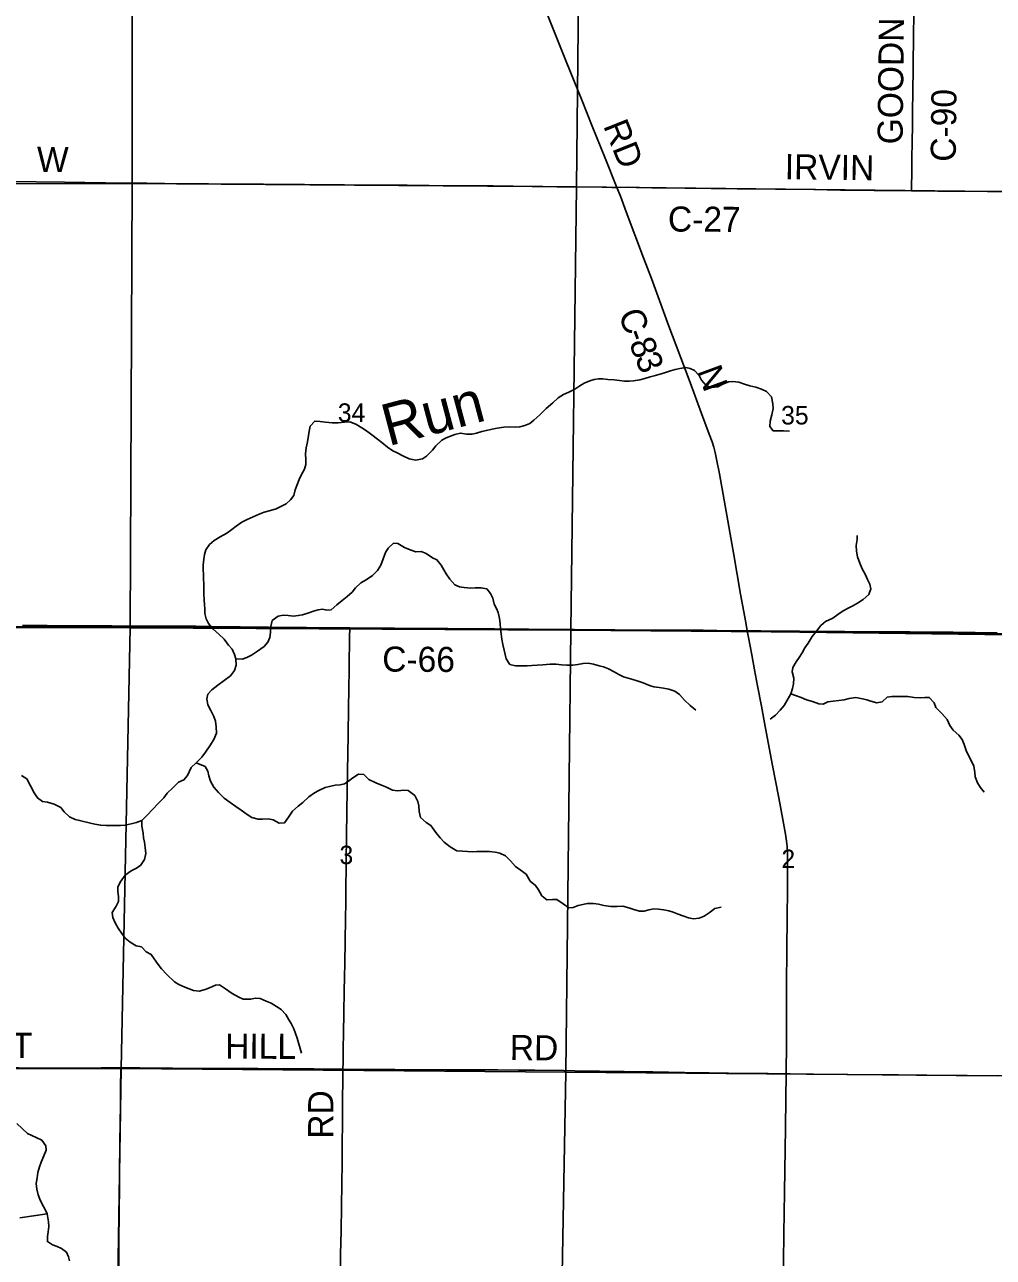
# Model space of a CAD drawing. Extents: x 1584893 to 1934202, y 663575 to 1091909.
# Drawn here: x 1760284 to 1771865, y 956462 to 971203 of the extents above; entities that cross this region are included whole.
import ezdxf

# ---------------------------------------------------------------- set-up
doc = ezdxf.new("R2010")
doc.units = 0
for name, color, linetype in [('GM_X_County_Road', 7, 'Continuous'), ('GM_X_County_Road_Text', 7, 'Continuous'), ('GM_X_Minor_River', 7, 'Continuous'), ('GM_X_Minor_River_Text', 7, 'Continuous'), ('GM_X_Section', 7, 'Continuous'), ('GM_X_Section_Text', 7, 'Continuous'), ('GM_X_Township', 7, 'Continuous'), ('GM_X_Township_Road', 7, 'Continuous'), ('GM_X_Township_Road_Text', 7, 'Continuous')]:
    doc.layers.add(name, color=color, linetype=linetype)

msp = doc.modelspace()

# ---------------------------------------------------------------- linework, layer by layer
at = {"layer": 'GM_X_County_Road'}
for points in [[(1767363, 969257), (1767224, 969607), (1767070, 969987), (1766948, 970292), (1766758, 970764), (1766655, 971023), (1766364, 971755), (1766312, 971893), (1766275, 972001), (1766220, 972173), (1766131, 972455), (1766029, 972784), (1765939, 973065), (1765776, 973582), (1765658, 973957), (1765578, 974207), (1765513, 974410), (1765467, 974551), (1765460, 974568)], [(1770886, 969216), (1770886, 969251), (1770889, 969448), (1770891, 969595), (1770894, 969808), (1770897, 969988), (1770899, 970202), (1770901, 970365), (1770910, 971070), (1770914, 971333), (1770918, 971660), (1770920, 971857), (1770923, 972136), (1770927, 972382), (1770930, 972578), (1770932, 972791), (1770936, 973087), (1770940, 973332), (1770945, 973726), (1770949, 974004), (1770952, 974185), (1770956, 974464), (1770955, 974587)], [(1767363, 969257), (1767488, 969258), (1767783, 969253), (1768177, 969248), (1768801, 969241), (1769720, 969231), (1770037, 969225), (1770440, 969220), (1770693, 969219), (1770886, 969216)], [(1768923, 963954), (1768905, 964053), (1768843, 964392), (1768761, 964861), (1768702, 965200), (1768591, 965830), (1768557, 966008), (1768540, 966088), (1768523, 966152), (1768502, 966214), (1768469, 966307), (1768377, 966553), (1768240, 966922), (1768074, 967368), (1767987, 967598), (1767873, 967906), (1767777, 968168), (1767684, 968413), (1767477, 968966), (1767406, 969150), (1767363, 969257)], [(1770886, 969216), (1770932, 969216), (1771200, 969213), (1771475, 969213), (1771794, 969209), (1772115, 969207), (1772345, 969205), (1772690, 969202), (1772870, 969201), (1773018, 969200), (1773330, 969197), (1773494, 969196), (1773641, 969194), (1773937, 969193), (1774101, 969191), (1774363, 969190), (1774626, 969188), (1774831, 969186)], [(1760259, 964018), (1760374, 964018), (1760554, 964018), (1760931, 964013), (1761112, 964012), (1761325, 964012), (1761621, 964010), (1761932, 964010), (1762330, 964008), (1762502, 964006), (1762638, 964003), (1762860, 964002), (1763198, 963999), (1763655, 963995), (1764033, 963992), (1764170, 963991)], [(1764170, 963991), (1764410, 963988), (1764706, 963987), (1765095, 963984), (1765343, 963982), (1765526, 963980), (1765657, 963980), (1765903, 963977), (1766313, 963973), (1766859, 963970), (1767099, 963968), (1767339, 963966), (1767856, 963961), (1768217, 963961), (1768397, 963961), (1768561, 963959), (1768758, 963956), (1768923, 963954)], [(1769388, 958658), (1769392, 959029), (1769393, 959308), (1769394, 959751), (1769397, 960112), (1769401, 960554), (1769403, 960833), (1769404, 960981), (1769406, 961211), (1769404, 961309), (1769399, 961375), (1769392, 961440), (1769380, 961522), (1769348, 961699), (1769299, 961957), (1769226, 962344), (1769139, 962812), (1769093, 963054), (1769047, 963295), (1769010, 963489), (1768976, 963666), (1768937, 963876), (1768923, 963954)], [(1768923, 963954), (1769086, 963953), (1769251, 963952), (1769546, 963950), (1769841, 963947), (1770087, 963946), (1770383, 963944), (1770867, 963941), (1771233, 963939), (1771384, 963937), (1771909, 963932)], [(1758238, 958728), (1758280, 958728), (1758329, 958728), (1758542, 958729), (1758805, 958728), (1759034, 958728), (1759248, 958727), (1759625, 958727), (1759970, 958728), (1760216, 958727), (1760560, 958726), (1760757, 958726), (1761200, 958728), (1761433, 958729)], [(1761433, 958729), (1761496, 958729), (1761660, 958727), (1762053, 958724), (1762529, 958721), (1763071, 958719), (1763481, 958716), (1763743, 958715), (1764072, 958712), (1764089, 958712)], [(1764089, 958712), (1764367, 958710), (1764711, 958708), (1765319, 958704), (1765581, 958704), (1765942, 958703), (1766188, 958700), (1766385, 958700), (1766729, 958696), (1766861, 958694), (1767156, 958690), (1767451, 958686), (1767796, 958680), (1768173, 958673), (1768468, 958669), (1768698, 958666), (1768960, 958662), (1769174, 958659), (1769338, 958658), (1769388, 958658)], [(1769302, 952374), (1769302, 952417), (1769302, 952487), (1769303, 952533), (1769308, 952844), (1769312, 953123), (1769315, 953337), (1769320, 953730), (1769325, 954009), (1769330, 954436), (1769330, 954518), (1769333, 954632), (1769336, 954846), (1769338, 955125), (1769342, 955305), (1769349, 955781), (1769354, 956076), (1769362, 956749), (1769368, 957241), (1769380, 958012), (1769385, 958356), (1769388, 958658)], [(1769388, 958658), (1769436, 958658), (1769715, 958653), (1770535, 958646), (1770732, 958644), (1770946, 958641), (1771421, 958636), (1771914, 958631)]]:
    msp.add_lwpolyline(points, dxfattribs=at)
at = {"layer": 'GM_X_Minor_River'}
for points in [[(1763687, 966340), (1763698, 966402), (1763752, 966462), (1763818, 966459), (1763880, 966450), (1763962, 966442), (1764030, 966441), (1764107, 966450), (1764171, 966453), (1764242, 966425), (1764316, 966380), (1764370, 966347), (1764433, 966298), (1764501, 966246), (1764554, 966205), (1764622, 966150), (1764686, 966107), (1764737, 966081), (1764805, 966046), (1764881, 966011), (1764959, 965996), (1765039, 966012), (1765089, 966041), (1765158, 966113), (1765201, 966166), (1765270, 966234), (1765322, 966261), (1765374, 966283), (1765426, 966300), (1765493, 966318), (1765567, 966307), (1765635, 966306), (1765685, 966318), (1765749, 966337), (1765805, 966351), (1765872, 966364), (1765932, 966377), (1766014, 966391), (1766086, 966394), (1766150, 966391), (1766204, 966395), (1766264, 966408), (1766323, 966435), (1766373, 966473), (1766442, 966538), (1766519, 966612), (1766598, 966681), (1766664, 966741), (1766725, 966780), (1766791, 966808), (1766862, 966843), (1766920, 966882), (1766974, 966916), (1767041, 966945), (1767093, 966961), (1767145, 966966), (1767195, 966968), (1767257, 966959), (1767331, 966954), (1767395, 966948), (1767455, 966941), (1767511, 966940), (1767563, 966944), (1767638, 966957), (1767698, 966973), (1767762, 966990), (1767812, 967002), (1767892, 967027), (1767945, 967042), (1768007, 967064), (1768061, 967079), (1768117, 967093), (1768188, 967102), (1768240, 967093), (1768291, 967069), (1768349, 967006), (1768376, 966952), (1768432, 966887), (1768493, 966864), (1768570, 966870), (1768632, 966905), (1768700, 966932), (1768752, 966936), (1768822, 966927), (1768892, 966904), (1768954, 966882), (1769026, 966869), (1769094, 966844), (1769154, 966816), (1769213, 966751), (1769228, 966670), (1769232, 966614), (1769217, 966536), (1769196, 966462), (1769191, 966396), (1769231, 966346), (1769355, 966344), (1769427, 966340)], [(1760310, 962186), (1760399, 962016), (1760436, 961956), (1760498, 961913), (1760558, 961904), (1760638, 961883), (1760715, 961840), (1760755, 961790), (1760818, 961731), (1760888, 961698), (1760940, 961688), (1761070, 961656), (1761124, 961642), (1761194, 961629), (1761258, 961626), (1761326, 961628), (1761430, 961627), (1761484, 961632), (1761556, 961645), (1761620, 961663), (1761683, 961688), (1761747, 961748), (1761812, 961817), (1761885, 961895), (1761946, 961958), (1761988, 962014), (1762057, 962075), (1762122, 962145), (1762188, 962172), (1762229, 962226), (1762276, 962318), (1762334, 962377), (1762403, 962445), (1762444, 962502), (1762497, 962578), (1762544, 962654), (1762576, 962729), (1762575, 962806), (1762564, 962872), (1762546, 962928), (1762511, 963001), (1762474, 963069), (1762460, 963140), (1762475, 963196), (1762520, 963247), (1762592, 963303), (1762669, 963360), (1762744, 963415), (1762794, 963481), (1762813, 963543), (1762808, 963619), (1762794, 963671), (1762763, 963734), (1762721, 963784), (1762670, 963853), (1762607, 963914), (1762539, 963973), (1762482, 964041), (1762452, 964098), (1762439, 964162), (1762436, 964214), (1762432, 964268), (1762431, 964320), (1762426, 964401), (1762427, 964511), (1762423, 964577), (1762420, 964629), (1762418, 964685), (1762417, 964739), (1762424, 964812), (1762432, 964868), (1762451, 964922), (1762492, 964985), (1762548, 965035), (1762623, 965078), (1762699, 965123), (1762760, 965167), (1762814, 965206), (1762881, 965254), (1762943, 965285), (1763014, 965317), (1763088, 965348), (1763146, 965373), (1763221, 965395), (1763289, 965414), (1763339, 965438), (1763412, 965473), (1763464, 965521), (1763501, 965572), (1763518, 965640), (1763546, 965710), (1763565, 965762), (1763591, 965816), (1763630, 965886), (1763647, 965944), (1763647, 966002), (1763642, 966070), (1763651, 966142), (1763666, 966214), (1763678, 966288), (1763687, 966340)], [(1769197, 962898), (1769260, 962946), (1769318, 963005), (1769363, 963061), (1769414, 963143), (1769444, 963199), (1769463, 963263), (1769476, 963321), (1769478, 963387), (1769459, 963465), (1769468, 963517), (1769506, 963585), (1769543, 963637), (1769578, 963692), (1769612, 963750), (1769653, 963806), (1769700, 963888), (1769750, 963949), (1769803, 964019), (1769858, 964064), (1769948, 964107), (1770005, 964151), (1770071, 964192), (1770130, 964224), (1770186, 964255), (1770240, 964285), (1770309, 964328), (1770378, 964388), (1770402, 964458), (1770387, 964512), (1770362, 964568), (1770338, 964625), (1770295, 964697), (1770267, 964762), (1770242, 964840), (1770231, 964906), (1770226, 964973), (1770238, 965045), (1770237, 965095)], [(1762808, 963619), (1762886, 963614), (1762938, 963636), (1762995, 963665), (1763067, 963711), (1763146, 963766), (1763190, 963818), (1763215, 963873), (1763222, 963936), (1763226, 964006), (1763241, 964076), (1763316, 964129), (1763374, 964140), (1763434, 964138), (1763496, 964131), (1763554, 964137), (1763604, 964146), (1763670, 964165), (1763739, 964189), (1763791, 964206), (1763843, 964212), (1763895, 964203), (1763947, 964207), (1764018, 964266), (1764080, 964316), (1764139, 964363), (1764198, 964417), (1764238, 964468), (1764301, 964528), (1764365, 964565), (1764442, 964615), (1764503, 964676), (1764543, 964740), (1764570, 964814), (1764599, 964892), (1764631, 964943), (1764692, 965001), (1764746, 965000), (1764826, 964951), (1764894, 964923), (1764959, 964900), (1765025, 964901), (1765085, 964877), (1765161, 964826), (1765213, 964803), (1765262, 964741), (1765297, 964684), (1765325, 964634), (1765368, 964573), (1765426, 964506), (1765484, 964482), (1765540, 964471), (1765618, 964466), (1765668, 964470), (1765738, 964469), (1765808, 964456), (1765855, 964400), (1765883, 964343), (1765898, 964275), (1765925, 964223), (1765943, 964172), (1765962, 964100), (1765967, 964042), (1765973, 963980), (1765980, 963917), (1765990, 963855), (1766001, 963791), (1766016, 963723), (1766039, 963618), (1766085, 963550), (1766152, 963537), (1766224, 963534), (1766291, 963537), (1766349, 963541), (1766411, 963542), (1766479, 963548), (1766565, 963555), (1766639, 963556), (1766703, 963547), (1766767, 963543), (1766837, 963544), (1766897, 963551), (1766960, 963565), (1767020, 963568), (1767084, 963555), (1767153, 963535), (1767205, 963522), (1767263, 963499), (1767331, 963463), (1767389, 963430), (1767444, 963405), (1767498, 963389), (1767554, 963372), (1767606, 963358), (1767680, 963333), (1767754, 963302), (1767806, 963285), (1767868, 963275), (1767923, 963268), (1767987, 963258), (1768059, 963233)], [(1768059, 963233), (1768111, 963194), (1768174, 963125), (1768240, 963061), (1768307, 963006)], [(1769444, 963199), (1769500, 963182), (1769566, 963157), (1769632, 963131), (1769702, 963108), (1769777, 963081), (1769831, 963076), (1769888, 963104), (1769952, 963115), (1770016, 963121), (1770082, 963130), (1770143, 963145), (1770221, 963155), (1770299, 963142), (1770351, 963129), (1770402, 963115), (1770474, 963094), (1770537, 963107), (1770597, 963161), (1770651, 963168), (1770721, 963170), (1770773, 963169), (1770842, 963170), (1770919, 963157), (1770993, 963153), (1771046, 963156), (1771098, 963158), (1771159, 963093), (1771176, 963037), (1771250, 962964), (1771313, 962893), (1771344, 962822), (1771384, 962768), (1771453, 962707), (1771491, 962655), (1771516, 962596), (1771542, 962524), (1771577, 962449), (1771610, 962387), (1771630, 962336), (1771643, 962262), (1771648, 962210), (1771674, 962138), (1771707, 962085), (1771757, 962026)], [(1762334, 962377), (1762440, 962330), (1762472, 962276), (1762485, 962219), (1762504, 962157), (1762546, 962086), (1762601, 962020), (1762670, 961955), (1762740, 961902), (1762809, 961853), (1762871, 961808), (1762943, 961758), (1762998, 961721), (1763076, 961704), (1763126, 961704), (1763194, 961705), (1763254, 961696), (1763326, 961653), (1763392, 961659), (1763439, 961724), (1763486, 961798), (1763552, 961856), (1763609, 961903), (1763682, 961969), (1763750, 962016), (1763800, 962044), (1763877, 962081), (1763945, 962098), (1763995, 962108), (1764055, 962111), (1764106, 962125), (1764156, 962156), (1764207, 962196), (1764275, 962241), (1764339, 962236), (1764398, 962176), (1764482, 962135), (1764550, 962110), (1764610, 962083), (1764681, 962049), (1764745, 962042), (1764816, 962047), (1764868, 962043), (1764947, 961984), (1764986, 961913), (1764996, 961863), (1764999, 961795), (1765018, 961722), (1765084, 961662), (1765138, 961627), (1765199, 961544), (1765252, 961480), (1765300, 961429), (1765373, 961372), (1765449, 961325), (1765519, 961320), (1765577, 961314), (1765637, 961313), (1765689, 961315), (1765767, 961316), (1765841, 961315), (1765909, 961308), (1765965, 961296), (1766033, 961263), (1766092, 961202), (1766154, 961136), (1766209, 961095), (1766279, 961046), (1766326, 960961), (1766393, 960909), (1766427, 960858), (1766466, 960786), (1766528, 960739), (1766594, 960742), (1766646, 960742), (1766721, 960691), (1766789, 960642), (1766843, 960647), (1766903, 960669), (1766958, 960682), (1767010, 960692), (1767084, 960693), (1767144, 960687), (1767210, 960668), (1767292, 960657), (1767362, 960656), (1767434, 960660), (1767506, 960643), (1767568, 960620), (1767635, 960601), (1767692, 960603), (1767746, 960616), (1767806, 960628), (1767860, 960627), (1767926, 960616), (1767984, 960604), (1768036, 960589), (1768098, 960567), (1768151, 960548), (1768219, 960521), (1768281, 960509)], [(1760246, 962224), (1760310, 962186)], [(1761683, 961688), (1761684, 961618), (1761699, 961534), (1761706, 961480), (1761716, 961427), (1761723, 961365), (1761733, 961293), (1761718, 961219), (1761667, 961147), (1761611, 961114), (1761558, 961086), (1761486, 961031), (1761425, 960949), (1761398, 960889), (1761398, 960839), (1761407, 960779), (1761404, 960717), (1761376, 960663), (1761331, 960585), (1761336, 960525), (1761366, 960461), (1761403, 960400), (1761444, 960334), (1761484, 960281), (1761547, 960230), (1761615, 960188), (1761679, 960175), (1761738, 960116), (1761798, 960084), (1761832, 960031), (1761881, 959964), (1761918, 959914), (1761984, 959845), (1762075, 959756), (1762127, 959727), (1762200, 959695), (1762252, 959674), (1762304, 959652), (1762372, 959647), (1762440, 959664), (1762493, 959686), (1762565, 959717), (1762615, 959720), (1762685, 959672), (1762764, 959617), (1762844, 959572), (1762898, 959549), (1762984, 959548), (1763044, 959562), (1763098, 959557), (1763172, 959526), (1763229, 959500), (1763295, 959461), (1763349, 959426), (1763408, 959366), (1763438, 959311), (1763469, 959257), (1763503, 959194), (1763520, 959140), (1763542, 959084), (1763559, 959029), (1763578, 958959), (1763592, 958905)], [(1768281, 960509), (1768349, 960518), (1768406, 960541), (1768466, 960581), (1768535, 960634), (1768611, 960650)], [(1760191, 958061), (1760316, 957944)], [(1760316, 957944), (1760370, 957921), (1760422, 957897), (1760490, 957862), (1760537, 957795), (1760540, 957743), (1760512, 957677), (1760481, 957600), (1760462, 957544), (1760442, 957476), (1760435, 957412), (1760422, 957346), (1760428, 957279), (1760445, 957209), (1760466, 957157), (1760498, 957092), (1760523, 957043)], [(1760554, 956982), (1760227, 956935)], [(1760523, 957043), (1760554, 956982), (1760570, 956888), (1760571, 956830), (1760566, 956766), (1760555, 956712), (1760556, 956650), (1760615, 956611), (1760673, 956592), (1760725, 956567), (1760782, 956524), (1760807, 956470), (1760818, 956419)]]:
    msp.add_lwpolyline(points, dxfattribs=at)
at = {"layer": 'GM_X_Section'}
for points in [[(1766937, 974569), (1772288, 974643), (1772236, 969202), (1766881, 969263)], [(1756219, 974615), (1761565, 974606), (1761569, 969303), (1756247, 969296)], [(1761565, 974606), (1766937, 974569), (1766881, 969263), (1761569, 969303)], [(1756247, 969296), (1761569, 969303), (1761544, 963992), (1756228, 964003)], [(1761569, 969303), (1766881, 969263), (1766813, 963962), (1761544, 963992)], [(1766881, 969263), (1772236, 969202), (1772082, 963920), (1766813, 963962)], [(1756228, 964003), (1761544, 963992), (1761436, 958720), (1756204, 958707)], [(1761544, 963992), (1766813, 963962), (1766755, 958678), (1761436, 958720)], [(1766813, 963962), (1772082, 963920), (1772029, 958632), (1766755, 958678)], [(1756204, 958707), (1761436, 958720), (1761355, 953418), (1756196, 953452)], [(1761436, 958720), (1766755, 958678), (1766658, 953408), (1761355, 953418)], [(1766755, 958678), (1772029, 958632), (1771974, 953310), (1766658, 953408)]]:
    msp.add_lwpolyline(points, close=True, dxfattribs=at)
at = {"layer": 'GM_X_Township'}
for points in [[(1756190, 985192), (1761103, 985171), (1767041, 985145), (1771012, 985062), (1771919, 985044), (1772302, 985037), (1776297, 985001), (1777600, 984996), (1777553, 979747), (1777500, 974427), (1777484, 969144), (1777421, 963835), (1774761, 963889), (1772077, 963906), (1768920, 963948), (1764172, 963989), (1755145, 964022)], [(1755145, 964022), (1764172, 963989), (1768920, 963948), (1772077, 963906), (1774761, 963889), (1777421, 963835), (1777326, 958526), (1777226, 952294)]]:
    msp.add_lwpolyline(points, dxfattribs=at)
at = {"layer": 'GM_X_Township_Road'}
for points in [[(1760088, 969327), (1760760, 969319), (1761252, 969312), (1761744, 969307), (1761957, 969304), (1762482, 969299), (1762794, 969296), (1763139, 969294), (1763434, 969293), (1763631, 969290), (1764106, 969286), (1764605, 969283), (1764857, 969282), (1765386, 969276), (1765886, 969274), (1766126, 969271), (1766479, 969267), (1766645, 969265), (1767190, 969259), (1767305, 969257), (1767342, 969257), (1767363, 969257)], [(1764089, 958712), (1764091, 958797), (1764093, 958961), (1764097, 959142), (1764101, 959388), (1764105, 959650), (1764108, 959814), (1764112, 959979), (1764115, 960241), (1764120, 960520), (1764122, 960701), (1764124, 960914), (1764126, 961095), (1764126, 961193), (1764137, 961800), (1764144, 962276), (1764152, 962702), (1764157, 963047), (1764160, 963244), (1764163, 963506), (1764169, 963900), (1764170, 963966), (1764170, 963991)], [(1761399, 955784), (1761409, 956307), (1761411, 956520), (1761410, 956618), (1761410, 956733), (1761412, 956913), (1761413, 957044), (1761418, 957275), (1761419, 957454), (1761423, 957848), (1761426, 958061), (1761429, 958291), (1761430, 958504), (1761433, 958701), (1761433, 958729)], [(1764034, 955093), (1764035, 955138), (1764039, 955351), (1764043, 955531), (1764046, 955679), (1764049, 955859), (1764055, 956188), (1764060, 956499), (1764067, 956778), (1764073, 957074), (1764080, 957599), (1764081, 957829), (1764082, 958059), (1764085, 958370), (1764086, 958567), (1764088, 958699), (1764089, 958712)]]:
    msp.add_lwpolyline(points, dxfattribs=at)

# ---------------------------------------------------------------- texts
at = {"layer": 'GM_X_County_Road_Text'}
for s, rotation, p in [('GOODNOW', 89.3513, (1770780, 969770)), ('C-90', 89.314, (1771415, 969562)), ('RD', 291.7092, (1767198, 969994)), ('IRVIN', 359.2577, (1769370, 969355)), ('C-27', 359.6571, (1767974, 968729)), ('C', 290.3162, (1767378, 967745)), ('8', 290.7445, (1767507, 967397)), ('-', 290.4185, (1767464, 967514)), ('3', 292.1092, (1767576, 967216)), ('N', 290.2291, (1768318, 967062)), ('C-66', 359.6575, (1764558, 963467)), ('PLEASANT', 0, (1758279, 958848)), ('HILL', 359.7122, (1762680, 958839)), ('RD', 359.5097, (1766083, 958822))]:
    msp.add_text(s, height=300, rotation=rotation, dxfattribs=at).set_placement(p)
at = {"layer": 'GM_X_Minor_River_Text'}
msp.add_text('Run', height=500.1, rotation=14.8242, dxfattribs=at).set_placement((1764632, 966160))
at = {"layer": 'GM_X_Section_Text'}
for s, p in [('34', (1764028, 966453)), ('35', (1769328, 966422)), ('3', (1764048, 961164)), ('2', (1769332, 961117))]:
    msp.add_text(s, height=221, rotation=0, dxfattribs=at).set_placement(p)
at = {"layer": 'GM_X_Township_Road_Text'}
for s, rotation, p in [('W', 359.2697, (1760428, 969443)), ('RD', 90, (1763973, 957881))]:
    msp.add_text(s, height=300, rotation=rotation, dxfattribs=at).set_placement(p)

doc.saveas('drawing.dxf')
